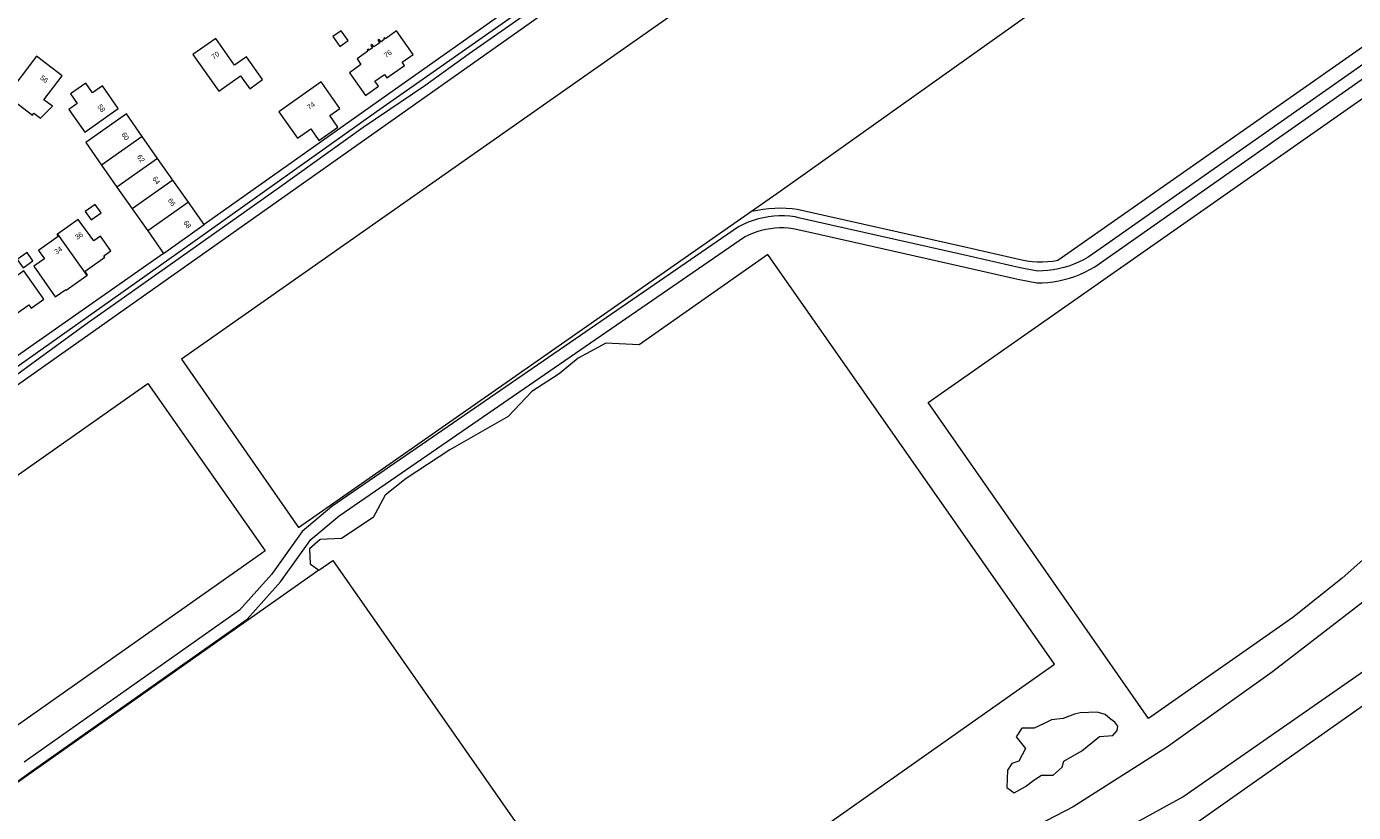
# Model space of a CAD drawing. Header units: metres. Extents: x 138165 to 154469, y 480134 to 494189.
# Tile 445 of 656: x 148399 to 148727, y 485436 to 485630. Entities that reach past the tile are written whole.
import ezdxf

# ---------------------------------------------------------------- set-up
doc = ezdxf.new("R2010")
doc.units = ezdxf.units.M
doc.header["$LTSCALE"] = 0.001
doc.header["$MEASUREMENT"] = 0
doc.layers.add('TOP-L-topo objecten vlak', color=7, linetype='Continuous', lineweight=0)
doc.layers.add('TOP-T-topo huisnummering naamgeving', color=7, linetype='Continuous', lineweight=0)
doc.styles.add('Style-INTL_ISO', font='INTL_ISO.shx')

msp = doc.modelspace()

# ---------------------------------------------------------------- linework, layer by layer
at = {"layer": 'TOP-L-topo objecten vlak', "flags": 128}
for points in [[(148279.53, 485459.79), (148280.53, 485460.26), (148297.64, 485471.98), (148554.3, 485653.13), (148713.28, 485765.34), (148726.48, 485774.57), (148725.44, 485776.16)], [(148723.42, 485774.84), (148723.27, 485775.04), (148722.91, 485775.12), (148722.33, 485774.93), (148721.31, 485774.23), (148712.15, 485768.16), (148658.81, 485730.58), (148637.99, 485715.77), (148600.28, 485689.75), (148566.21, 485665.59), (148523.05, 485635.56), (148485.32, 485609.19), (148439.87, 485576.92), (148382.98, 485536.68)], [(148383.15, 485534.53), (148399.18, 485546.34), (148414.07, 485557.15), (148421.6, 485562.42), (148461.35, 485590.52), (148482.08, 485605.4), (148497.31, 485615.7), (148508.24, 485623.57), (148518.08, 485630.41), (148535.63, 485642.83), (148567.11, 485664.39), (148595.01, 485684.12), (148614.67, 485697.83), (148628.54, 485707.71), (148644.98, 485719.21), (148678.11, 485742.74), (148722.82, 485773.69), (148723.51, 485774.27), (148723.57, 485774.63), (148723.42, 485774.84)], [(148578.16, 485584.59), (148579.57, 485584.89), (148581, 485585.12), (148582.43, 485585.28), (148583.86, 485585.38), (148585.3, 485585.41), (148586.74, 485585.38), (148588.18, 485585.28), (148589.39, 485585.14), (148630.59, 485575.87), (148644.99, 485572.58), (148646.26, 485572.36), (148647.53, 485572.22), (148648.81, 485572.14), (148650.1, 485572.12), (148651.38, 485572.18), (148652.66, 485572.3), (148653.93, 485572.49), (148785.1, 485664.41), (148731.49, 485754.49), (148682.55, 485720.2)], [(148682.55, 485720.2), (148437.08, 485548.07), (148466.05, 485506.42), (148578.16, 485584.59)], [(148578.16, 485584.59), (148585.24, 485589.53), (148711.26, 485679.16), (148682.55, 485720.2)], [(148790.98, 485664.16), (148663.58, 485574.75), (148662.51, 485573.98), (148661.4, 485573.27), (148660.25, 485572.62), (148659.07, 485572.04), (148657.86, 485571.52), (148656.62, 485571.07), (148655.36, 485570.68), (148654.08, 485570.37), (148652.79, 485570.13), (148651.48, 485569.95), (148650.17, 485569.85), (148648.98, 485569.82), (148644.59, 485570.62), (148630.15, 485573.92), (148589.75, 485583.01), (148588.95, 485583.19), (148587.64, 485583.36), (148586.32, 485583.45), (148585, 485583.46), (148583.69, 485583.39), (148582.37, 485583.24), (148581.07, 485583.01), (148579.79, 485582.71), (148578.53, 485582.33), (148577.29, 485581.87), (148576.08, 485581.34), (148574.91, 485580.74), (148474.32, 485511.62), (148466.92, 485505.43), (148459.33, 485494.84), (148451.44, 485485.96), (148398.2, 485448.46)], [(148386.29, 485436.35), (148399.88, 485446.1), (148453.38, 485483.78), (148461.6, 485493.02), (148469.07, 485503.44), (148476.08, 485509.31), (148576.43, 485578.27), (148577.43, 485578.77), (148578.46, 485579.22), (148579.52, 485579.6), (148580.6, 485579.92), (148581.69, 485580.18), (148582.8, 485580.37), (148583.92, 485580.5), (148585.04, 485580.56), (148586.17, 485580.55), (148587.29, 485580.48), (148588.4, 485580.34), (148592.19, 485579.49), (148629.51, 485571.09), (148644, 485567.78), (148646.55, 485567.32), (148648.72, 485566.92), (148650.08, 485566.94), (148651.45, 485567.03), (148652.8, 485567.19), (148654.15, 485567.42), (148655.49, 485567.72), (148656.81, 485568.08), (148658.1, 485568.51), (148659.38, 485569.01), (148660.63, 485569.57), (148661.84, 485570.19), (148663.03, 485570.87), (148664.18, 485571.61), (148665.29, 485572.41), (148792.65, 485661.79)], [(148621.8, 485537.33), (148790.44, 485655.35), (148820.92, 485602.56), (148813.3, 485596.15), (148803.54, 485587.91), (148792.25, 485576.93), (148777.92, 485556.48), (148767.85, 485541.23), (148755.04, 485525.06), (148737.35, 485505.53), (148724.23, 485493.93), (148712.03, 485484.17), (148676.34, 485459.24), (148647.86, 485500), (148621.8, 485537.33)], [(148517.5, 485634.11), (148487.28, 485612.82), (148442.73, 485581.29)], [(148439.93, 485623.36), (148446.33, 485614.29), (148451.72, 485618.09), (148453.97, 485614.9), (148457.16, 485617.15), (148453.18, 485622.79), (148450.24, 485620.72), (148445.58, 485627.34), (148439.93, 485623.36)], [(148476.28, 485625.34), (148478.32, 485626.78), (148476.59, 485629.24), (148474.55, 485627.8), (148476.28, 485625.34)], [(148482.6, 485613.23), (148485.82, 485615.49), (148484.96, 485616.72), (148487.33, 485618.39), (148487.9, 485617.57), (148492.25, 485620.64), (148491.67, 485621.45), (148494.4, 485623.37), (148490.32, 485629.17), (148487.61, 485627.26), (148487.44, 485627.51), (148487.11, 485627.28), (148487.28, 485627.03), (148486.46, 485626.46), (148486.03, 485627.07), (148485.71, 485626.84), (148486.14, 485626.22), (148484.7, 485625.21), (148484.27, 485625.82), (148483.94, 485625.59), (148484.37, 485624.98), (148483.55, 485624.41), (148483.38, 485624.65), (148483.05, 485624.42), (148483.23, 485624.17), (148480.52, 485622.27), (148481.5, 485620.88), (148478.64, 485618.86), (148482.6, 485613.23)], [(148393.84, 485613.23), (148400.21, 485608.39), (148400.54, 485608.82), (148402.17, 485607.58), (148405.15, 485610.57), (148403.07, 485612.15), (148407.59, 485618.1), (148401.22, 485622.94), (148393.84, 485613.23)], [(148413.15, 485604.18), (148421.44, 485610.02), (148417.53, 485615.58), (148415.1, 485613.87), (148413.4, 485616.28), (148409.62, 485613.62), (148411.32, 485611.21), (148409.24, 485609.74), (148413.15, 485604.18)], [(148461.18, 485609.19), (148465.78, 485602.65), (148469.08, 485604.97), (148471.09, 485602.11), (148475.8, 485605.42), (148473.78, 485608.28), (148476.25, 485610.02), (148471.64, 485616.56), (148461.18, 485609.19)], [(148427.38, 485603.07), (148423.45, 485608.66), (148413.39, 485601.58), (148417.33, 485595.98)], [(148427.38, 485603.07), (148417.33, 485595.98)], [(148431.18, 485597.67), (148427.38, 485603.07)], [(148431.18, 485597.67), (148421.13, 485590.59)], [(148434.99, 485592.28), (148431.18, 485597.67)], [(148417.33, 485595.98), (148421.13, 485590.59)], [(148421.13, 485590.59), (148424.93, 485585.19)], [(148434.99, 485592.28), (148424.93, 485585.19)], [(148438.79, 485586.88), (148434.99, 485592.28)], [(148838.55, 485575.03), (148836.84, 485578.47), (148832.95, 485584.31), (148830.17, 485588.94), (148828.31, 485589.68), (148825.9, 485589.5), (148820.53, 485587.09), (148812.19, 485581.71), (148805.42, 485574.85), (148796.62, 485563.63), (148791.15, 485555.2), (148787.77, 485549.7), (148784.52, 485542.1), (148779.89, 485533.85), (148771.92, 485524.39), (148762.01, 485514.57), (148748.11, 485502.42), (148707.03, 485470.79), (148681.05, 485452.19), (148657.69, 485437.36), (148644.7, 485430.64)], [(148413.29, 485584.53), (148414.73, 485582.48), (148417.18, 485584.21), (148415.74, 485586.25), (148413.29, 485584.53)], [(148424.93, 485585.19), (148428.73, 485579.8)], [(148438.79, 485586.88), (148428.73, 485579.8)], [(148442.73, 485581.29), (148438.79, 485586.88)], [(148413.67, 485568.7), (148413.88, 485568.84), (148413.23, 485569.81), (148418.1, 485573.26), (148417.88, 485573.59), (148419.65, 485574.82), (148417.07, 485578.46), (148415.41, 485577.28), (148411.54, 485582.53), (148406.43, 485578.97)], [(148432.67, 485574.2), (148442.73, 485581.29)], [(148406.43, 485578.97), (148406.25, 485578.84), (148406.59, 485578.38), (148401.7, 485574.9), (148403.16, 485572.88), (148400.55, 485571.04), (148405.86, 485563.48), (148408.47, 485565.27), (148408.6, 485565.09), (148413.67, 485568.7)], [(148406.43, 485578.97), (148413.67, 485568.7)], [(148428.73, 485579.8), (148432.67, 485574.2)], [(148432.67, 485574.2), (148398.73, 485550.44), (148357.64, 485521.49), (148281.74, 485467.97), (148277.68, 485465.71)], [(148400.34, 485572.34), (148398.9, 485574.39), (148396.45, 485572.66), (148397.89, 485570.62), (148400.34, 485572.34)], [(148652.89, 485422.34), (148684.81, 485439.88), (148734.38, 485474.32), (148751.26, 485486.17), (148769.29, 485499.09), (148781.97, 485508.89), (148790.43, 485518.24), (148800.27, 485530.25), (148807.68, 485539.61), (148813.95, 485545.59), (148823.96, 485551.34), (148831.83, 485556.99), (148838.32, 485562.37), (148841.01, 485567.1), (148840.27, 485571.6), (148838.55, 485575.03)], [(148387.19, 485567.85), (148387.59, 485567.28), (148386.97, 485566.84), (148393.6, 485557.44), (148399.36, 485561.5), (148399.93, 485560.68), (148403.04, 485562.87), (148398.11, 485569.87), (148395.33, 485567.91), (148393.06, 485571.13), (148390.86, 485569.58), (148390.46, 485570.15), (148387.19, 485567.85)], [(148571.89, 485415.46), (148653.09, 485472.63), (148582.13, 485573.94), (148550.32, 485551.57), (148542.08, 485552.03), (148535.25, 485548.29), (148530.5, 485544.41), (148523.79, 485540.08), (148517.93, 485533.9), (148503.51, 485525.65), (148492.69, 485518.57), (148487.49, 485514.43), (148484.49, 485508.9), (148476.71, 485503.71), (148471.44, 485503.44), (148468.8, 485501.14), (148468.91, 485497.41), (148471.08, 485495.86)], [(148858.11, 485552.92), (148274.97, 485142.65)], [(148456.91, 485500), (148313.8, 485399.39), (148284.56, 485440.69), (148428.8, 485542.03), (148457.8, 485500.63), (148456.91, 485500)], [(148471.08, 485495.86), (148371.02, 485425.48)], [(148471.08, 485495.86), (148474.57, 485498.31), (148545.5, 485396.87)], [(148644.97, 485456.86), (148643.59, 485454.66), (148645.94, 485451.82), (148644.3, 485448.71), (148642.53, 485448.08), (148641.47, 485446.45), (148641.31, 485442.14), (148643.1, 485440.84), (148645.94, 485442.39), (148648, 485444), (148649.85, 485445.23), (148652.77, 485445.23), (148654.97, 485447.18), (148655.37, 485448.65), (148659.84, 485451.25), (148664.2, 485454.79), (148667.49, 485455.01), (148668.62, 485456.21), (148668.79, 485457.34), (148668.05, 485458.32), (148666.83, 485459.13), (148665.61, 485460.19), (148663.66, 485460.76), (148659.44, 485460.6), (148658.05, 485460.27), (148655.21, 485459.2), (148652.36, 485458.89), (148650.51, 485457.99), (148648.06, 485456.86), (148644.97, 485456.86)]]:
    msp.add_lwpolyline(points, dxfattribs=at)

# ---------------------------------------------------------------- texts
at = {"layer": 'TOP-T-topo huisnummering naamgeving', "style": 'Style-INTL_ISO'}
for s, rotation, p in [('70', 35.2, (148445.06, 485622.08)), ('76', 35.2, (148487.72, 485622.45)), ('56', 322.8, (148401.98, 485617.34)), ('58', 305.2, (148416.22, 485610.5)), ('74', 35.2, (148468.71, 485609.61)), ('60', 305.2, (148422.14, 485603.56)), ('62', 305.2, (148426.01, 485598.06)), ('64', 305.2, (148429.82, 485592.67)), ('66', 305.2, (148433.62, 485587.27)), ('68', 305.2, (148437.49, 485581.78)), ('36', 35.2, (148411.3, 485577.49)), ('34', 35, (148406.18, 485573.9))]:
    msp.add_text(s, height=1.25, rotation=rotation, dxfattribs=at).set_placement(p)

doc.saveas('drawing.dxf')
